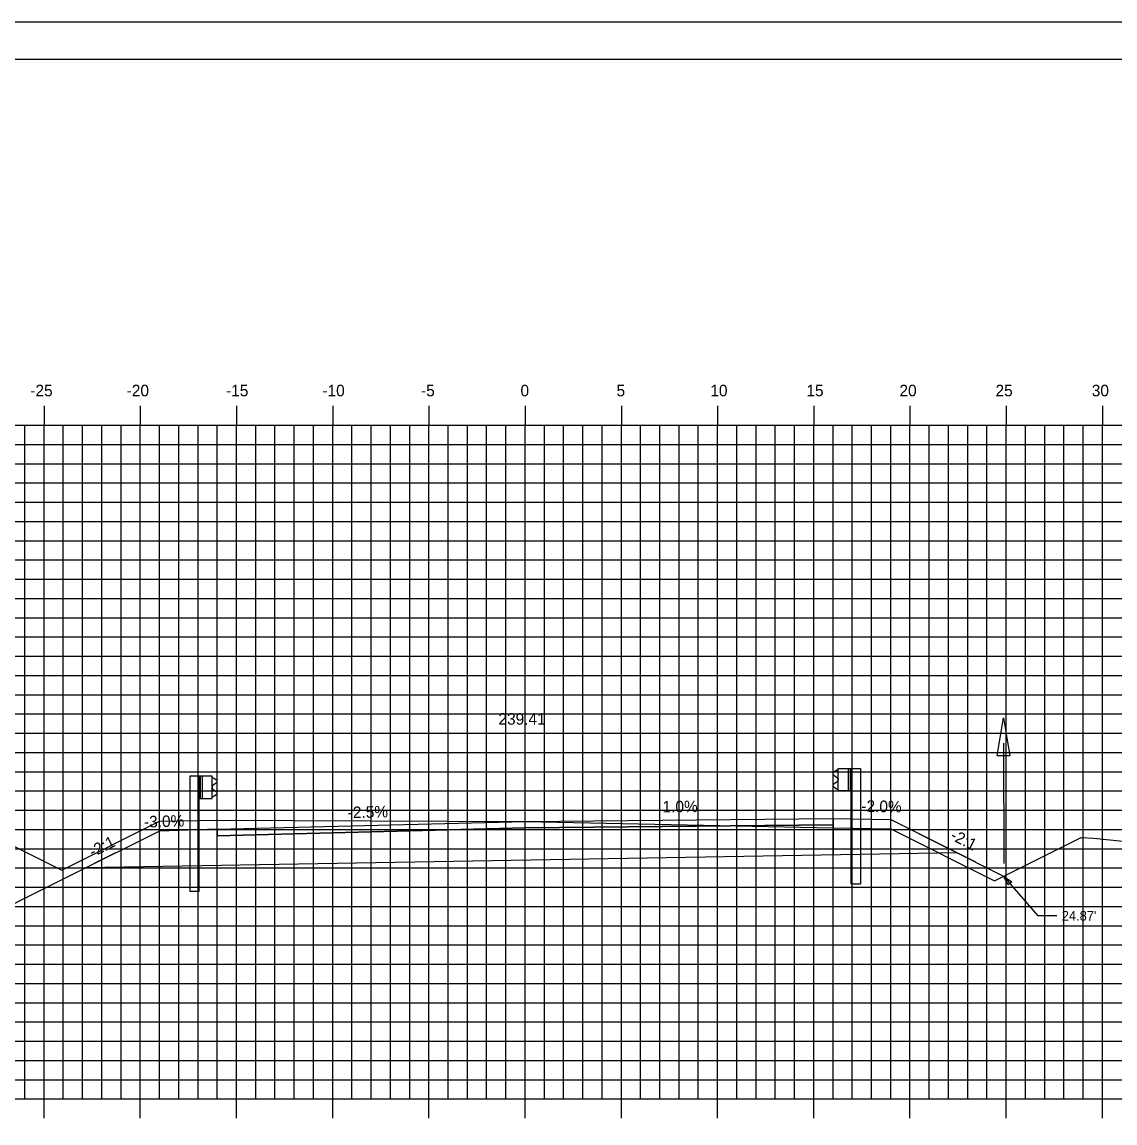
# Model space of a CAD drawing. Extents: x 1170543 to 1177585, y 609599 to 610623.
# Drawn here: x 1173778.6 to 1173835.4, y 609651.6 to 609708.8 of the extents above; entities that cross this region are included whole.
import ezdxf

# ---------------------------------------------------------------- set-up
doc = ezdxf.new("R2010")
doc.units = 0
for name, color, linetype in [('ANNOTATION', 7, 'Continuous'), ('BORDER', 7, 'Continuous'), ('D_Drainage_Ditch_Line', 7, 'Continuous'), ('D_Guardrail_Beam_Lt', 7, 'Continuous'), ('D_Guardrail_Beam_Rt', 7, 'Continuous'), ('D_Roadway_Centerline', 7, 'Continuous'), ('D_Roadway_Centerline_Text', 7, 'Continuous'), ('D_Roadway_Edge_Shoulder', 7, 'Continuous'), ('D_Roadway_Edge_TW', 7, 'Continuous'), ('D_Roadway_Pavement', 7, 'Continuous'), ('D_Roadway_SlopeLines', 7, 'Continuous'), ('D_Roadway_SubGrade', 7, 'Continuous'), ('Default', 7, 'Continuous'), ('H_V ANNOTATION', 7, 'Continuous'), ('MAJOR', 7, 'Continuous'), ('MINOR', 7, 'Continuous'), ('PLOT BOUNDARY', 7, 'Continuous'), ('S_Roadway_Centerline', 7, 'Continuous'), ('SHADING', 7, 'Continuous')]:
    doc.layers.add(name, color=color, linetype=linetype)

msp = doc.modelspace()

# ---------------------------------------------------------------- linework, layer by layer
at = {"layer": 'ANNOTATION'}
for p in [(1173829.64, 609664.449), (1173832.413, 609662.387)]:
    msp.add_line(p, (1173831.413, 609662.387), dxfattribs=at)
msp.add_lwpolyline([(1173829.872, 609663.988), (1173829.64, 609664.449), (1173830.061, 609664.151)], close=True, dxfattribs=at)
at = {"layer": 'BORDER'}
msp.add_line((1173889.774, 609706.872), (1173729.774, 609706.872), dxfattribs=at)
at = {"layer": 'D_Drainage_Ditch_Line'}
msp.add_line((1173829.637, 609671.349), (1173829.654, 609665.106), dxfattribs=at)
msp.add_lwpolyline([(1173829.967, 609670.694), (1173829.311, 609670.692), (1173829.634, 609672.662)], close=True, dxfattribs=at)
at = {"layer": 'D_Guardrail_Beam_Lt'}
for p, q in [((1173787.345, 609669.648), (1173787.345, 609663.648)), ((1173787.815, 609669.648), (1173787.345, 609669.648)), ((1173788.503, 609669.648), (1173787.815, 609669.648)), ((1173787.815, 609669.648), (1173787.815, 609668.481)), ((1173787.878, 609669.648), (1173787.878, 609668.481)), ((1173787.982, 609669.648), (1173787.982, 609668.481)), ((1173788.503, 609668.481), (1173788.503, 609669.648)), ((1173788.503, 609669.564), (1173788.577, 609669.55)), ((1173788.507, 609669.099), (1173788.507, 609669.029)), ((1173788.736, 609669.3), (1173788.541, 609669.164)), ((1173788.593, 609669.543), (1173788.736, 609669.443)), ((1173787.815, 609668.481), (1173788.503, 609668.481)), ((1173787.836, 609663.648), (1173787.836, 609668.481)), ((1173788.577, 609668.579), (1173788.503, 609668.564)), ((1173788.541, 609668.965), (1173788.736, 609668.829)), ((1173788.736, 609668.686), (1173788.593, 609668.586)), ((1173787.836, 609663.648), (1173787.345, 609663.648))]:
    msp.add_line(p, q, dxfattribs=at)
for centre, major_axis, start_param, end_param in [((1173788.586, 609669.099), (-0.0789, 0), 5.323254, 6.283185), ((1173788.586, 609669.029), (-0.0789, 0), 6.283185, 7.243116), ((1173788.569, 609669.509), (0.0417, 0), 0.959931, 1.376053), ((1173788.686, 609669.371), (0.0877, 0), 5.323254, 7.243116), ((1173788.569, 609668.62), (0.0417, 0), 4.907132, 5.323254), ((1173788.686, 609668.757), (0.0877, 0), 5.323254, 7.243116)]:
    msp.add_ellipse(centre, major_axis=major_axis, ratio=0.995501, start_param=start_param, end_param=end_param, dxfattribs=at)
at = {"layer": 'D_Guardrail_Beam_Rt'}
for p, q in [((1173820.955, 609669.94), (1173820.811, 609669.84)), ((1173820.811, 609669.697), (1173821.007, 609669.561)), ((1173821.045, 609669.962), (1173820.97, 609669.947)), ((1173821.045, 609670.045), (1173821.732, 609670.045)), ((1173821.045, 609668.878), (1173821.045, 609670.045)), ((1173821.565, 609670.045), (1173821.565, 609668.878)), ((1173821.67, 609670.045), (1173821.67, 609668.878)), ((1173821.732, 609670.045), (1173822.203, 609670.045)), ((1173821.732, 609670.045), (1173821.732, 609668.878)), ((1173822.203, 609670.045), (1173822.203, 609664.045)), ((1173821.007, 609669.362), (1173820.811, 609669.226)), ((1173820.811, 609669.083), (1173820.955, 609668.983)), ((1173821.04, 609669.497), (1173821.04, 609669.426)), ((1173820.97, 609668.976), (1173821.045, 609668.962)), ((1173821.732, 609668.878), (1173821.045, 609668.878)), ((1173821.711, 609664.045), (1173821.711, 609668.878)), ((1173821.711, 609664.045), (1173822.203, 609664.045))]:
    msp.add_line(p, q, dxfattribs=at)
for centre, major_axis, start_param, end_param in [((1173820.861, 609669.769), (-0.0877, 0), 5.323254, 7.243116), ((1173820.979, 609669.906), (-0.0417, 0), 4.907132, 5.323254), ((1173820.861, 609669.154), (-0.0877, 0), 5.323254, 7.243116), ((1173820.961, 609669.497), (0.0789, 0), 0, 0.959931), ((1173820.961, 609669.426), (0.0789, 0), 5.323254, 6.283185), ((1173820.979, 609669.017), (-0.0417, 0), 0.959931, 1.376053)]:
    msp.add_ellipse(centre, major_axis=major_axis, ratio=0.995501, start_param=start_param, end_param=end_param, dxfattribs=at)
at = {"layer": 'D_Roadway_Edge_Shoulder'}
for points in [[(1173820.774, 609667.442), (1173820.774, 609667.109)], [(1173788.774, 609666.882), (1173788.774, 609666.549)]]:
    msp.add_lwpolyline(points, dxfattribs=at)
at = {"layer": 'D_Roadway_Edge_TW'}
msp.add_lwpolyline([(1173788.774, 609666.549), (1173788.774, 609666.882), (1173804.774, 609667.282), (1173820.774, 609667.442), (1173820.774, 609667.109), (1173804.774, 609666.949)], close=True, dxfattribs=at)
at = {"layer": 'D_Roadway_Pavement'}
msp.add_lwpolyline([(1173788.774, 609666.549), (1173788.774, 609666.549), (1173804.774, 609666.949), (1173820.774, 609667.109), (1173820.774, 609667.109), (1173804.774, 609666.949)], close=True, dxfattribs=at)
for points in [[(1173820.774, 609667.109), (1173820.774, 609667.109)], [(1173820.774, 609667.109), (1173820.774, 609667.109)], [(1173788.774, 609666.549), (1173788.774, 609666.549)], [(1173788.774, 609666.549), (1173788.774, 609666.549)]]:
    msp.add_lwpolyline(points, dxfattribs=at)
at = {"layer": 'D_Roadway_SlopeLines'}
for points in [[(1173823.774, 609667.382), (1173829.64, 609664.449)], [(1173785.774, 609666.792), (1173781.208, 609664.509)]]:
    msp.add_lwpolyline(points, dxfattribs=at)
at = {"layer": 'D_Roadway_SubGrade'}
for p, q in [((1173820.774, 609667.442), (1173823.774, 609667.382)), ((1173820.774, 609665.553), (1173820.774, 609667.442)), ((1173823.774, 609667.382), (1173828.172, 609665.183)), ((1173788.774, 609666.882), (1173785.774, 609666.792)), ((1173788.774, 609666.549), (1173804.774, 609666.949)), ((1173788.774, 609664.992), (1173788.774, 609666.882)), ((1173804.774, 609666.949), (1173820.774, 609667.109)), ((1173820.774, 609667.109), (1173820.774, 609665.553)), ((1173788.774, 609664.992), (1173788.774, 609666.549))]:
    msp.add_line(p, q, dxfattribs=at)
at = {"layer": 'Default'}
msp.add_lwpolyline([(1173783.491, 609665.651), (1173781.208, 609664.509), (1173775.435, 609661.622)], dxfattribs=at)
at = {"layer": 'MAJOR'}
for p, q in [((1173779.774, 609688.874), (1173779.774, 609687.872)), ((1173784.774, 609688.874), (1173784.774, 609687.872)), ((1173789.774, 609688.874), (1173789.774, 609687.872)), ((1173794.774, 609688.874), (1173794.774, 609687.872)), ((1173799.774, 609688.874), (1173799.774, 609687.872)), ((1173804.774, 609688.874), (1173804.774, 609687.872)), ((1173809.774, 609688.874), (1173809.774, 609687.872)), ((1173814.774, 609688.874), (1173814.774, 609687.872)), ((1173819.774, 609688.874), (1173819.774, 609687.872)), ((1173824.774, 609688.874), (1173824.774, 609687.872)), ((1173829.774, 609688.874), (1173829.774, 609687.872)), ((1173834.774, 609688.874), (1173834.774, 609687.872)), ((1173734.774, 609687.872), (1173874.774, 609687.872)), ((1173734.774, 609687.872), (1173874.774, 609687.872)), ((1173779.774, 609652.872), (1173779.774, 609687.872)), ((1173784.774, 609652.872), (1173784.774, 609687.872)), ((1173789.774, 609652.872), (1173789.774, 609687.872)), ((1173794.774, 609652.872), (1173794.774, 609687.872)), ((1173799.774, 609652.872), (1173799.774, 609687.872)), ((1173804.774, 609652.872), (1173804.774, 609687.872)), ((1173809.774, 609652.872), (1173809.774, 609687.872)), ((1173814.774, 609652.872), (1173814.774, 609687.872)), ((1173819.774, 609652.872), (1173819.774, 609687.872)), ((1173824.774, 609652.872), (1173824.774, 609687.872)), ((1173829.774, 609652.872), (1173829.774, 609687.872)), ((1173834.774, 609652.872), (1173834.774, 609687.872)), ((1173734.774, 609682.872), (1173874.774, 609682.872)), ((1173734.774, 609677.872), (1173874.774, 609677.872)), ((1173734.774, 609672.872), (1173874.774, 609672.872)), ((1173734.774, 609667.872), (1173874.774, 609667.872)), ((1173734.774, 609662.872), (1173874.774, 609662.872)), ((1173734.774, 609657.872), (1173874.774, 609657.872)), ((1173734.774, 609652.872), (1173874.774, 609652.872)), ((1173734.774, 609652.872), (1173874.774, 609652.872)), ((1173779.774, 609651.87), (1173779.774, 609652.872)), ((1173784.774, 609651.87), (1173784.774, 609652.872)), ((1173789.774, 609651.87), (1173789.774, 609652.872)), ((1173794.774, 609651.87), (1173794.774, 609652.872)), ((1173799.774, 609651.87), (1173799.774, 609652.872)), ((1173804.774, 609651.87), (1173804.774, 609652.872)), ((1173809.774, 609651.87), (1173809.774, 609652.872)), ((1173814.774, 609651.87), (1173814.774, 609652.872)), ((1173819.774, 609651.87), (1173819.774, 609652.872)), ((1173824.774, 609651.87), (1173824.774, 609652.872)), ((1173829.774, 609651.87), (1173829.774, 609652.872)), ((1173834.774, 609651.87), (1173834.774, 609652.872))]:
    msp.add_line(p, q, dxfattribs=at)
at = {"layer": 'MINOR'}
for p, q in [((1173778.774, 609652.872), (1173778.774, 609687.872)), ((1173780.774, 609652.872), (1173780.774, 609687.872)), ((1173781.774, 609652.872), (1173781.774, 609687.872)), ((1173782.774, 609652.872), (1173782.774, 609687.872)), ((1173783.774, 609652.872), (1173783.774, 609687.872)), ((1173785.774, 609652.872), (1173785.774, 609687.872)), ((1173786.774, 609652.872), (1173786.774, 609687.872)), ((1173787.774, 609652.872), (1173787.774, 609687.872)), ((1173788.774, 609652.872), (1173788.774, 609687.872)), ((1173790.774, 609652.872), (1173790.774, 609687.872)), ((1173791.774, 609652.872), (1173791.774, 609687.872)), ((1173792.774, 609652.872), (1173792.774, 609687.872)), ((1173793.774, 609652.872), (1173793.774, 609687.872)), ((1173795.774, 609652.872), (1173795.774, 609687.872)), ((1173796.774, 609652.872), (1173796.774, 609687.872)), ((1173797.774, 609652.872), (1173797.774, 609687.872)), ((1173798.774, 609652.872), (1173798.774, 609687.872)), ((1173800.774, 609652.872), (1173800.774, 609687.872)), ((1173801.774, 609652.872), (1173801.774, 609687.872)), ((1173802.774, 609652.872), (1173802.774, 609687.872)), ((1173803.774, 609652.872), (1173803.774, 609687.872)), ((1173805.774, 609652.872), (1173805.774, 609687.872)), ((1173806.774, 609652.872), (1173806.774, 609687.872)), ((1173807.774, 609652.872), (1173807.774, 609687.872)), ((1173808.774, 609652.872), (1173808.774, 609687.872)), ((1173810.774, 609652.872), (1173810.774, 609687.872)), ((1173811.774, 609652.872), (1173811.774, 609687.872)), ((1173812.774, 609652.872), (1173812.774, 609687.872)), ((1173813.774, 609652.872), (1173813.774, 609687.872)), ((1173815.774, 609652.872), (1173815.774, 609687.872)), ((1173816.774, 609652.872), (1173816.774, 609687.872)), ((1173817.774, 609652.872), (1173817.774, 609687.872)), ((1173818.774, 609652.872), (1173818.774, 609687.872)), ((1173820.774, 609652.872), (1173820.774, 609687.872)), ((1173821.774, 609652.872), (1173821.774, 609687.872)), ((1173822.774, 609652.872), (1173822.774, 609687.872)), ((1173823.774, 609652.872), (1173823.774, 609687.872)), ((1173825.774, 609652.872), (1173825.774, 609687.872)), ((1173826.774, 609652.872), (1173826.774, 609687.872)), ((1173827.774, 609652.872), (1173827.774, 609687.872)), ((1173828.774, 609652.872), (1173828.774, 609687.872)), ((1173830.774, 609652.872), (1173830.774, 609687.872)), ((1173831.774, 609652.872), (1173831.774, 609687.872)), ((1173832.774, 609652.872), (1173832.774, 609687.872)), ((1173833.774, 609652.872), (1173833.774, 609687.872)), ((1173734.774, 609686.872), (1173874.774, 609686.872)), ((1173734.774, 609685.872), (1173874.774, 609685.872)), ((1173734.774, 609684.872), (1173874.774, 609684.872)), ((1173734.774, 609683.872), (1173874.774, 609683.872)), ((1173734.774, 609681.872), (1173874.774, 609681.872)), ((1173734.774, 609680.872), (1173874.774, 609680.872)), ((1173734.774, 609679.872), (1173874.774, 609679.872)), ((1173734.774, 609678.872), (1173874.774, 609678.872)), ((1173734.774, 609676.872), (1173874.774, 609676.872)), ((1173734.774, 609675.872), (1173874.774, 609675.872)), ((1173734.774, 609674.872), (1173874.774, 609674.872)), ((1173734.774, 609673.872), (1173874.774, 609673.872)), ((1173734.774, 609671.872), (1173874.774, 609671.872)), ((1173734.774, 609670.872), (1173874.774, 609670.872)), ((1173734.774, 609669.872), (1173874.774, 609669.872)), ((1173734.774, 609668.872), (1173874.774, 609668.872)), ((1173734.774, 609666.872), (1173874.774, 609666.872)), ((1173734.774, 609665.872), (1173874.774, 609665.872)), ((1173734.774, 609664.872), (1173874.774, 609664.872)), ((1173734.774, 609663.872), (1173874.774, 609663.872)), ((1173734.774, 609661.872), (1173874.774, 609661.872)), ((1173734.774, 609660.872), (1173874.774, 609660.872)), ((1173734.774, 609659.872), (1173874.774, 609659.872)), ((1173734.774, 609658.872), (1173874.774, 609658.872)), ((1173734.774, 609656.872), (1173874.774, 609656.872)), ((1173734.774, 609655.872), (1173874.774, 609655.872)), ((1173734.774, 609654.872), (1173874.774, 609654.872)), ((1173734.774, 609653.872), (1173874.774, 609653.872))]:
    msp.add_line(p, q, dxfattribs=at)
at = {"layer": 'PLOT BOUNDARY'}
msp.add_lwpolyline([(1173721.681, 609598.813), (1173891.681, 609598.813), (1173891.681, 609708.813), (1173721.681, 609708.813)], close=True, dxfattribs=at)
at = {"layer": 'S_Roadway_Centerline'}
msp.add_lwpolyline([(1173766.429, 609671.899), (1173780.702, 609664.762), (1173780.702, 609664.762), (1173785.774, 609667.298), (1173785.774, 609667.298), (1173785.774, 609667.298), (1173788.774, 609667.358), (1173788.774, 609667.358), (1173804.774, 609667.281), (1173804.774, 609667.281), (1173820.774, 609666.961), (1173823.774, 609666.901), (1173823.774, 609666.901), (1173823.774, 609666.901), (1173829.159, 609664.208), (1173829.159, 609664.208), (1173833.663, 609666.46), (1173833.663, 609666.46), (1173833.663, 609666.46), (1173833.663, 609666.46), (1173833.663, 609666.46), (1173834.309, 609666.419), (1173834.313, 609666.419), (1173843.635, 609665.466)], dxfattribs=at)
at = {"layer": 'SHADING'}
msp.add_line((1173827.206, 609665.666), (1173781.934, 609664.872), dxfattribs=at)

# ---------------------------------------------------------------- texts
at = {"layer": 'ANNOTATION'}
for s, rotation, p in [('-2.5%', 1.4321, (1173795.561, 609667.452)), ('1.0%', 0.5729, (1173811.918, 609667.753)), ('-2.0%', 358.8542, (1173822.242, 609667.796)), ('-3.0%', 1.7184, (1173784.974, 609666.966)), ('-2:1', 333.4349, (1173826.823, 609666.377)), ('-2:1', 26.5651, (1173782.296, 609665.41))]:
    msp.add_text(s, height=0.6, rotation=rotation, dxfattribs=at).set_placement(p)
msp.add_text("24.87'", height=0.5, dxfattribs=at).set_placement((1173832.663, 609662.137))
at = {"layer": 'D_Roadway_Centerline'}
for s, p in [('C', (1173804.769, 609667.282)), ('L', (1173804.774, 609667.275))]:
    msp.add_text(s, height=0.0146, dxfattribs=at).set_placement(p)
at = {"layer": 'D_Roadway_Centerline_Text'}
msp.add_text('239.41', height=0.6, dxfattribs=at).set_placement((1173803.388, 609672.314))
at = {"layer": 'H_V ANNOTATION'}
for s, p in [('-25', (1173779.059, 609689.372)), ('-20', (1173784.067, 609689.372)), ('-15', (1173789.231, 609689.372)), ('-10', (1173794.239, 609689.372)), ('-5', (1173799.364, 609689.372)), ('0', (1173804.533, 609689.372)), ('5', (1173809.525, 609689.372)), ('10', (1173814.399, 609689.372)), ('15', (1173819.391, 609689.372)), ('20', (1173824.228, 609689.372)), ('25', (1173829.22, 609689.372)), ('30', (1173834.222, 609689.372))]:
    msp.add_text(s, height=0.6, dxfattribs=at).set_placement(p)

doc.saveas('drawing.dxf')
